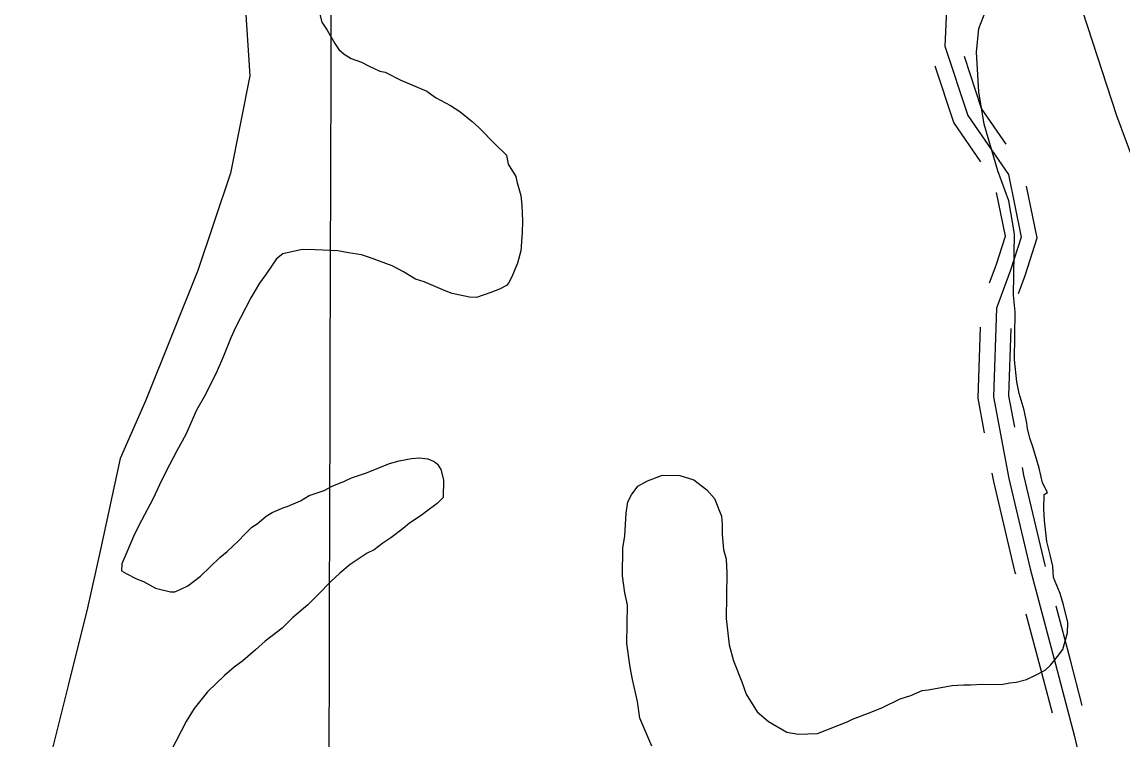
# Model space of a CAD drawing. Extents: x 3161514 to 3199414, y 831166 to 856601.
# Drawn here: x 3170653 to 3171725, y 841866 to 842565 of the extents above; entities that cross this region are included whole.
import ezdxf

# ---------------------------------------------------------------- set-up
doc = ezdxf.new("R2010")
doc.units = 0
for name, color, linetype in [('V-GRID-MAJR', 7, 'Continuous'), ('V-ROAD-CNTR', 7, 'Continuous'), ('V-SITE-VEGE', 7, 'Continuous'), ('V-TOPO-SHOR', 7, 'Continuous')]:
    doc.layers.add(name, color=color, linetype=linetype)

msp = doc.modelspace()

# ---------------------------------------------------------------- linework, layer by layer
at = {"layer": 'V-GRID-MAJR'}
msp.add_spline([(3170936, 836618.4), (3170954.6, 842678.9), (3170973.1, 848741.2), (3170991.6, 854803.7), (3170991.6, 854805.6)], degree=3, dxfattribs=at)
at = {"layer": 'V-ROAD-CNTR'}
for points in [[(3171553.8, 842598.3), (3171551.2, 842541.2), (3171573.5, 842473.8), (3171613.2, 842416.5), (3171625.7, 842355.4), (3171615.3, 842323.1), (3171601.6, 842286.3), (3171598.6, 842199.9), (3171613.5, 842120.5), (3171634.4, 842032.5), (3171659, 841939.8), (3171677.3, 841869.2), (3171692.6, 841803.4), (3171717.6, 841686.4), (3171746.1, 841601.1), (3171797.6, 841554.8), (3171864.3, 841439.9), (3171946.7, 841248.4), (3172018.2, 841104.8), (3172081.3, 840969.5), (3172152.4, 840825.5), (3172202, 840702.5)], [(3171586.4, 842428.7), (3171559.9, 842467.1), (3171541.8, 842521.8)], [(3171611.1, 842445.8), (3171587.1, 842480.6), (3171570.3, 842531.3)], [(3171622.9, 842300.6), (3171629.5, 842318.2), (3171641.2, 842354.6), (3171630.8, 842405.1)], [(3171594.8, 842311), (3171601.2, 842328), (3171610.2, 842356.2), (3171601.4, 842399)], [(3171589.9, 842165), (3171583.6, 842198.7), (3171586, 842267.6)], [(3171619.4, 842170.5), (3171613.7, 842201), (3171615.9, 842266.6)], [(3171620.3, 842027.2), (3171619.8, 842028.9), (3171598.8, 842117.4), (3171597.2, 842125.6)], [(3171649.3, 842034.9), (3171648.9, 842036.2), (3171628.1, 842123.6), (3171626.7, 842131.2)], [(3171685, 841899.4), (3171673.5, 841943.6), (3171659.5, 841996.2)], [(3171655.9, 841891.9), (3171644.5, 841936), (3171630.5, 841988.5)]]:
    msp.add_lwpolyline(points, dxfattribs=at)
at = {"layer": 'V-SITE-VEGE'}
for p, q in [((3171584.2, 842558.4), (3171595.7, 842588)), ((3170941.9, 842577.4), (3170945.2, 842564.6)), ((3170945.2, 842564.6), (3170950.2, 842556.9)), ((3170950.2, 842556.9), (3170957.7, 842544)), ((3171582.1, 842535.4), (3171584.2, 842558.4)), ((3170957.7, 842544), (3170961.8, 842538)), ((3170961.8, 842538), (3170966.9, 842533.6)), ((3170966.9, 842533.6), (3170973.7, 842529.3)), ((3171584.2, 842497), (3171582.1, 842535.4)), ((3170973.7, 842529.3), (3170983.8, 842525.7)), ((3170983.8, 842525.7), (3170990.6, 842522.2)), ((3170990.6, 842522.2), (3171001.6, 842517)), ((3171001.6, 842517), (3171006.7, 842516.1)), ((3171006.7, 842516.1), (3171021.9, 842508.2)), ((3171021.9, 842508.2), (3171047.4, 842497.6)), ((3171047.4, 842497.6), (3171055.8, 842491.5)), ((3171055.8, 842491.5), (3171070.2, 842483.6)), ((3171589.7, 842465.4), (3171584.2, 842497)), ((3171070.2, 842483.6), (3171079.5, 842477.6)), ((3171079.5, 842477.6), (3171091.3, 842468)), ((3171091.3, 842468), (3171098, 842462)), ((3171098, 842462), (3171114, 842445.6)), ((3171602.7, 842420.1), (3171589.7, 842465.4)), ((3171114, 842445.6), (3171124.9, 842435.2)), ((3171124.9, 842435.2), (3171126.5, 842426.6)), ((3171126.5, 842426.6), (3171134, 842414.6)), ((3171134, 842414.6), (3171134.8, 842409.5)), ((3171613.4, 842390.9), (3171602.7, 842420.1)), ((3171134.8, 842409.5), (3171138.8, 842395.8)), ((3171138.8, 842395.8), (3171139.6, 842386.4)), ((3171139.6, 842386.4), (3171140.2, 842371.1)), ((3171618.9, 842358.5), (3171613.4, 842390.9)), ((3171140.2, 842371.1), (3171140, 842360)), ((3171140, 842360), (3171138.9, 842342.1)), ((3171618.1, 842298.9), (3171618.9, 842358.5)), ((3170907.1, 842339.3), (3170901.1, 842334.3)), ((3170925.9, 842343.3), (3170907.1, 842339.3)), ((3170938.7, 842343.2), (3170925.9, 842343.3)), ((3170960.8, 842342), (3170938.7, 842343.2)), ((3170971, 842340.2), (3170960.8, 842342)), ((3170983.8, 842338.3), (3170971, 842340.2)), ((3171138.9, 842342.1), (3171135.4, 842330.2)), ((3170901.1, 842334.3), (3170890.7, 842319.1)), ((3170991.4, 842335.6), (3170983.8, 842338.3)), ((3171013.5, 842327.6), (3170991.4, 842335.6)), ((3171135.4, 842330.2), (3171130.1, 842316.7)), ((3170890.7, 842319.1), (3170884.6, 842310.7)), ((3171024.5, 842321.5), (3171013.5, 842327.6)), ((3171036.3, 842314.5), (3171024.5, 842321.5)), ((3170884.6, 842310.7), (3170875.9, 842296.3)), ((3171044.8, 842311.9), (3171036.3, 842314.5)), ((3171065.1, 842303.1), (3171044.8, 842311.9)), ((3171124.8, 842308.2), (3171118, 842304.9)), ((3171126.6, 842310.7), (3171124.8, 842308.2)), ((3171130.1, 842316.7), (3171126.6, 842310.7)), ((3170875.9, 842296.3), (3170861, 842267.5)), ((3171071.9, 842300.4), (3171065.1, 842303.1)), ((3171088.9, 842296.8), (3171071.9, 842300.4)), ((3171095.7, 842296.7), (3171088.9, 842296.8)), ((3171109.4, 842301.6), (3171095.7, 842296.7)), ((3171118, 842304.9), (3171109.4, 842301.6)), ((3171619.6, 842282.6), (3171618.1, 842298.9)), ((3171618.9, 842235.8), (3171619.6, 842282.6)), ((3170861, 842267.5), (3170856.6, 842257.4)), ((3170856.6, 842257.4), (3170849.5, 842239.6)), ((3170849.5, 842239.6), (3170843.3, 842225.2)), ((3171621.2, 842214.5), (3171618.9, 842235.8)), ((3170843.3, 842225.2), (3170832, 842202.3)), ((3171623.6, 842203.3), (3171621.2, 842214.5)), ((3170832, 842202.3), (3170823.2, 842187.1)), ((3171628.5, 842187.1), (3171623.6, 842203.3)), ((3170823.2, 842187.1), (3170812.7, 842163.4)), ((3171630.9, 842174.3), (3171628.5, 842187.1)), ((3171631.6, 842169.1), (3171630.9, 842174.3)), ((3171634.1, 842159.7), (3171631.6, 842169.1)), ((3170812.7, 842163.4), (3170803.9, 842147.3)), ((3171637.3, 842150.3), (3171634.1, 842159.7)), ((3170803.9, 842147.3), (3170793.4, 842127)), ((3171643, 842130.6), (3171637.3, 842150.3)), ((3170988.5, 842126), (3171010.8, 842135.1)), ((3171010.8, 842135.1), (3171020.2, 842137.5)), ((3171020.2, 842137.5), (3171032.2, 842139.9)), ((3171032.2, 842139.9), (3171039.9, 842140.7)), ((3171039.9, 842140.7), (3171048.4, 842139.7)), ((3171048.4, 842139.7), (3171054.3, 842137.1)), ((3171054.3, 842137.1), (3171057.7, 842134.5)), ((3170793.4, 842127), (3170787.3, 842114.3)), ((3170974, 842121.1), (3170988.5, 842126)), ((3171057.7, 842134.5), (3171061, 842129.3)), ((3171061, 842129.3), (3171063.4, 842119)), ((3171646.2, 842116.1), (3171643, 842130.6)), ((3170787.3, 842114.3), (3170781.1, 842100.8)), ((3170955.1, 842112.9), (3170967.1, 842117.8)), ((3170967.1, 842117.8), (3170974, 842121.1)), ((3171063.4, 842119), (3171063.2, 842102)), ((3171252.5, 842113), (3171262, 842118)), ((3171262, 842118), (3171276.5, 842123.8)), ((3171276.5, 842123.8), (3171293.6, 842123.5)), ((3171293.6, 842123.5), (3171307.1, 842119.1)), ((3171307.1, 842119.1), (3171319.8, 842109.5)), ((3171651.2, 842106.7), (3171646.2, 842116.1)), ((3170924.3, 842098.8), (3170932.9, 842103.8)), ((3170932.9, 842103.8), (3170947.4, 842108.7)), ((3170947.4, 842108.7), (3170955.1, 842112.9)), ((3171242.9, 842097.8), (3171246.4, 842104.6)), ((3171246.4, 842104.6), (3171252.5, 842113)), ((3171319.8, 842109.5), (3171327.3, 842100.9)), ((3171647.6, 842090.5), (3171647.8, 842105)), ((3171647.8, 842105), (3171651.2, 842106.7)), ((3170781.1, 842100.8), (3170769.8, 842079.6)), ((3170896.8, 842087.2), (3170908, 842092.2)), ((3170908, 842092.2), (3170911.4, 842093)), ((3170911.4, 842093), (3170924.3, 842098.8)), ((3171057.2, 842096.1), (3171046, 842087.7)), ((3171063.2, 842102), (3171057.2, 842096.1)), ((3171241.1, 842086.8), (3171242.9, 842097.8)), ((3171327.3, 842100.9), (3171333.9, 842083.8)), ((3170882.2, 842076.4), (3170890.8, 842083.9)), ((3170890.8, 842083.9), (3170896.8, 842087.2)), ((3171041.7, 842084.4), (3171030.5, 842076.9)), ((3171046, 842087.7), (3171041.7, 842084.4)), ((3171239.9, 842064.6), (3171241.1, 842086.8)), ((3171333.9, 842083.8), (3171334.7, 842076.1)), ((3171648.3, 842079.4), (3171647.6, 842090.5)), ((3170769.8, 842079.6), (3170762.8, 842066.1)), ((3170870.1, 842066.3), (3170877, 842073)), ((3170877, 842073), (3170882.2, 842076.4)), ((3171024.4, 842071.9), (3171012.4, 842062.6)), ((3171030.5, 842076.9), (3171024.4, 842071.9)), ((3171334.7, 842076.1), (3171334.5, 842065.9)), ((3171650.6, 842059), (3171648.3, 842079.4)), ((3170762.8, 842066.1), (3170750.4, 842037.3)), ((3170864.1, 842059.6), (3170870.1, 842066.3)), ((3171012.4, 842062.6), (3171004.6, 842057.6)), ((3171238.1, 842052.7), (3171239.9, 842064.6)), ((3171334.5, 842065.9), (3171336, 842051.4)), ((3170846, 842043.6), (3170852.9, 842049.5)), ((3170852.9, 842049.5), (3170864.1, 842059.6)), ((3170996, 842050.9), (3170989.2, 842047.6)), ((3171004.6, 842057.6), (3170996, 842050.9)), ((3171237.7, 842025.5), (3171238.1, 842052.7)), ((3171336, 842051.4), (3171338.5, 842042)), ((3171653.8, 842046.1), (3171650.6, 842059)), ((3170827, 842025.2), (3170846, 842043.6)), ((3170981.4, 842042.6), (3170972.8, 842036.8)), ((3170989.2, 842047.6), (3170981.4, 842042.6)), ((3171338.5, 842042), (3171339.1, 842028.3)), ((3171656.2, 842035), (3171653.8, 842046.1)), ((3170750.4, 842037.3), (3170750.3, 842030.5)), ((3170750.3, 842030.5), (3170754.6, 842027.9)), ((3170962.5, 842028.4), (3170953.9, 842020)), ((3170972.8, 842036.8), (3170962.5, 842028.4)), ((3171339.1, 842028.3), (3171338.5, 841984)), ((3171656.9, 842023.9), (3171656.2, 842035)), ((3170754.6, 842027.9), (3170764.7, 842022.6)), ((3170764.7, 842022.6), (3170771.5, 842020)), ((3170771.5, 842020), (3170783.3, 842013.8)), ((3170814.9, 842015.9), (3170827, 842025.2)), ((3170953.9, 842020), (3170941.7, 842007.4)), ((3171240, 842009.2), (3171237.7, 842025.5)), ((3171663.5, 842008.5), (3171656.9, 842023.9)), ((3170783.3, 842013.8), (3170797.8, 842010.2)), ((3170797.8, 842010.2), (3170802, 842010.2)), ((3170802, 842010.2), (3170808, 842012.6)), ((3170808, 842012.6), (3170814.9, 842015.9)), ((3170941.7, 842007.4), (3170931.4, 841997.3)), ((3171242.4, 841997.3), (3171240, 842009.2)), ((3171666.8, 841997.4), (3171663.5, 842008.5)), ((3170931.4, 841997.3), (3170916.7, 841984.7)), ((3171241.9, 841959.8), (3171242.4, 841997.3)), ((3171670.8, 841980.3), (3171666.8, 841997.4)), ((3170906.4, 841974.6), (3170890, 841962.1)), ((3170916.7, 841984.7), (3170906.4, 841974.6)), ((3171338.5, 841984), (3171341.6, 841958.4)), ((3171670.6, 841970.1), (3171670.8, 841980.3)), ((3171666.2, 841953.9), (3171670.6, 841970.1)), ((3170880.5, 841953.7), (3170868.4, 841942.8)), ((3170890, 841962.1), (3170880.5, 841953.7)), ((3171245, 841936.7), (3171241.9, 841959.8)), ((3171341.6, 841958.4), (3171345.6, 841943)), ((3171661, 841947.2), (3171666.2, 841953.9)), ((3170868.4, 841942.8), (3170859.8, 841936.9)), ((3171345.6, 841943), (3171353.9, 841922.5)), ((3171654, 841938.8), (3171661, 841947.2)), ((3170859.8, 841936.9), (3170850.3, 841928.5)), ((3171247.4, 841924.8), (3171245, 841936.7)), ((3171637.7, 841927.9), (3171648.8, 841933.7)), ((3171648.8, 841933.7), (3171654, 841938.8)), ((3170850.3, 841928.5), (3170833.9, 841912.6)), ((3171252.2, 841903.4), (3171247.4, 841924.8)), ((3171353.9, 841922.5), (3171357.9, 841910.5)), ((3171606, 841919.8), (3171614.6, 841921.4)), ((3171614.6, 841921.4), (3171620.6, 841922.2)), ((3171620.6, 841922.2), (3171630.8, 841924.6)), ((3171630.8, 841924.6), (3171637.7, 841927.9)), ((3170833.9, 841912.6), (3170820.9, 841896.6)), ((3171357.9, 841910.5), (3171368.8, 841893.3)), ((3171518.1, 841909.1), (3171529.3, 841914.1)), ((3171529.3, 841914.1), (3171535.2, 841914.8)), ((3171535.2, 841914.8), (3171558.3, 841918.8)), ((3171558.3, 841918.8), (3171569.4, 841919.5)), ((3171569.4, 841919.5), (3171576.2, 841919.4)), ((3171576.2, 841919.4), (3171588.1, 841920.1)), ((3171588.1, 841920.1), (3171606, 841919.8)), ((3171254.5, 841887.2), (3171252.2, 841903.4)), ((3171490.7, 841897.6), (3171507.9, 841905.8)), ((3171507.9, 841905.8), (3171518.1, 841909.1)), ((3170820.9, 841896.6), (3170813.1, 841883.9)), ((3171368.8, 841893.3), (3171379.7, 841883.8)), ((3171461.6, 841886), (3171478.7, 841892.6)), ((3171478.7, 841892.6), (3171490.7, 841897.6)), ((3170813.1, 841883.9), (3170798.2, 841855.1)), ((3171266.1, 841859.8), (3171254.5, 841887.2)), ((3171379.7, 841883.8), (3171397.5, 841873.3)), ((3171427.3, 841872), (3171456.4, 841883.5)), ((3171456.4, 841883.5), (3171461.6, 841886)), ((3171397.5, 841873.3), (3171408.5, 841871.4)), ((3171408.5, 841871.4), (3171427.3, 841872))]:
    msp.add_line(p, q, dxfattribs=at)
at = {"layer": 'V-TOPO-SHOR'}
for points in [[(3171629.8, 843140.1), (3171667.7, 843054.8), (3171689.8, 842975.9), (3171693, 842922.2), (3171689.8, 842865.3), (3171686.7, 842821.1), (3171677.2, 842773.8), (3171674.1, 842732.7), (3171667.7, 842679), (3171674.1, 842625.3), (3171680.4, 842590.6), (3171718.3, 842473.8), (3171737.2, 842423.2), (3171825.6, 842322.2), (3171926.7, 842154.8), (3172046.7, 842015.9), (3172128.8, 841940.1), (3172182.5, 841873.8)], [(3170868.8, 842607.2), (3170875.1, 842512.4), (3170856.2, 842417.7), (3170824.6, 842323), (3170774, 842196.6), (3170748.8, 842139.8), (3170729.8, 842051.4), (3170717.2, 841994.5), (3170698.3, 841918.8), (3170673, 841817.7), (3170622.5, 841741.9), (3170609.8, 841697.7), (3170597.2, 841603), (3170597.2, 841533.5), (3170616.1, 841457.7), (3170654, 841388.2), (3170679.3, 841325.1), (3170717.2, 841243), (3170793, 841192.4), (3170894, 841129.3), (3170925.6, 841097.7), (3170982.5, 841009.3), (3170995.1, 840984)]]:
    msp.add_lwpolyline(points, dxfattribs=at)

doc.saveas('drawing.dxf')
